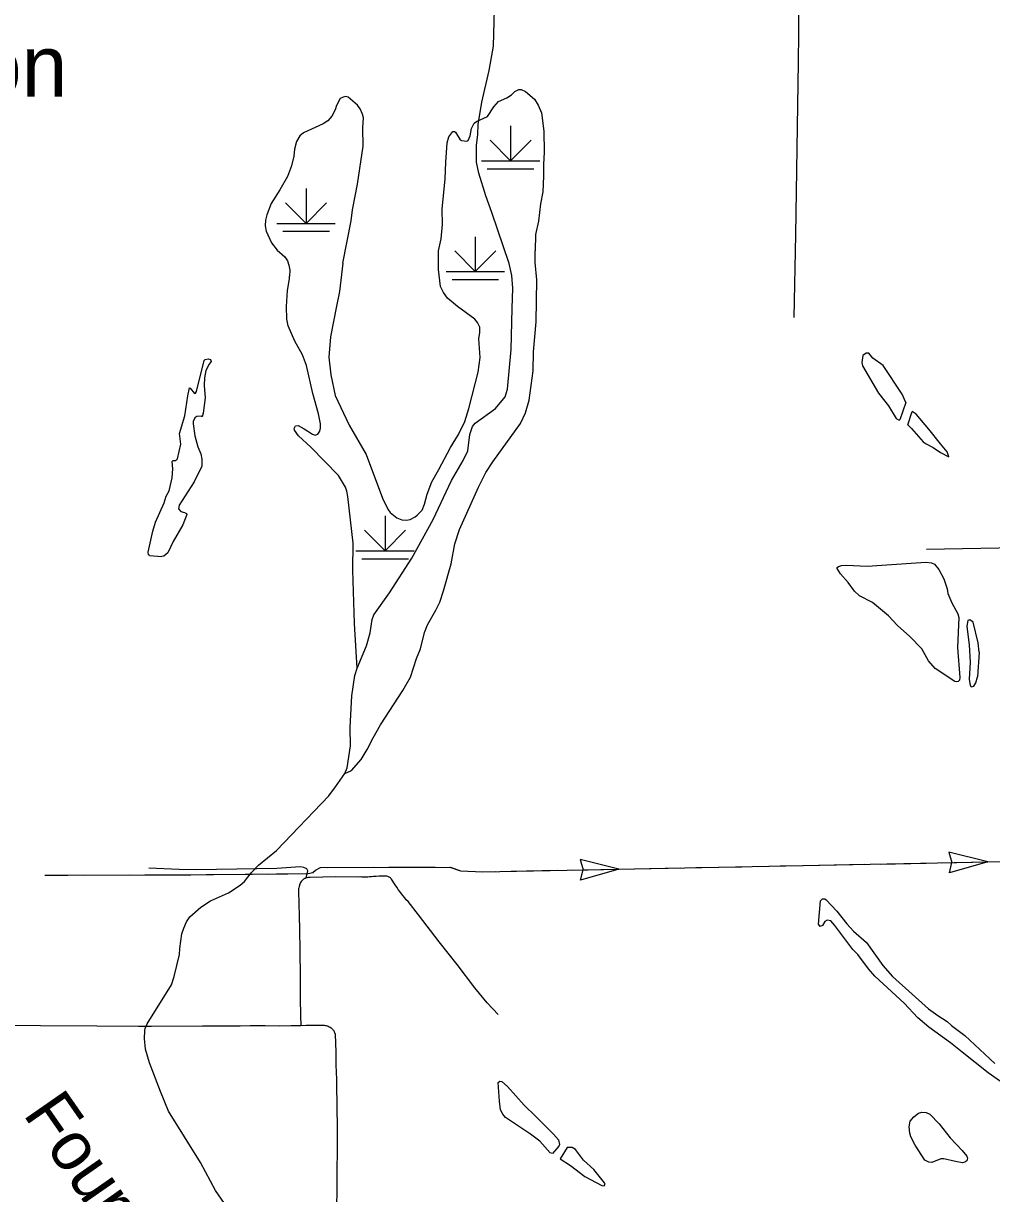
# Model space of a CAD drawing. Extents: x -19 to 366, y -4 to 359.
# Drawn here: x 157.963 to 159.537, y 186.242 to 188.145 of the extents above; entities that cross this region are included whole.
import ezdxf

# ---------------------------------------------------------------- set-up
doc = ezdxf.new("R2010")
doc.units = 0
for name, color, linetype in [('Level 24', 7, 'Continuous'), ('Level 31', 7, 'Continuous'), ('Level 32', 7, 'Continuous'), ('Level 35', 7, 'Continuous'), ('Level 43', 7, 'Continuous'), ('Level 44', 7, 'Continuous'), ('Level 45', 7, 'Continuous'), ('Level 47', 7, 'Continuous'), ('Level 60', 7, 'Continuous')]:
    doc.layers.add(name, color=color, linetype=linetype)

msp = doc.modelspace()

# ---------------------------------------------------------------- linework, layer by layer
at = {"layer": 'Level 31'}
for points in [[(157.8644, 186.5205), (157.8662, 186.5196), (157.868, 186.5188), (157.8698, 186.5181), (157.8717, 186.5176), (157.8736, 186.5171), (157.8755, 186.5168), (157.8775, 186.5166), (157.8794, 186.5165), (157.8814, 186.5166), (157.9287, 186.516), (157.9905, 186.5151), (158.0822, 186.5146), (158.15, 186.514), (158.1709, 186.5143), (158.2538, 186.5147), (158.315, 186.5149), (158.3314, 186.515), (158.3558, 186.5151), (158.3792, 186.5149), (158.3979, 186.515), (158.4137, 186.5154)], [(158.4137, 186.5154), (158.4223, 186.5156), (158.4309, 186.5157), (158.4395, 186.5157), (158.4481, 186.5157), (158.4499, 186.5158), (158.4516, 186.5157), (158.4534, 186.5154), (158.4551, 186.515), (158.4568, 186.5145), (158.4585, 186.5139), (158.4601, 186.5132), (158.4616, 186.5123), (158.4631, 186.5113), (158.4645, 186.5102), (158.4653, 186.5093), (158.4661, 186.5084), (158.4667, 186.5076), (158.4673, 186.5066), (158.4678, 186.5057), (158.4683, 186.5047), (158.4687, 186.5037), (158.4691, 186.5024), (158.4694, 186.5016), (158.4696, 186.5007), (158.4697, 186.4997), (158.4698, 186.4988), (158.4701, 186.4885), (158.4706, 186.4699), (158.4709, 186.4514), (158.4717, 186.4276), (158.4719, 186.4097), (158.4723, 186.3938), (158.4724, 186.3802), (158.4727, 186.3516), (158.4729, 186.3267), (158.4719, 186.2028)]]:
    msp.add_lwpolyline(points, dxfattribs=at)
at = {"layer": 'Level 32'}
for points in [[(158.4224, 186.7551), (158.4253, 186.7667), (158.4234, 186.7697), (158.4185, 186.7722), (158.4129, 186.7734), (158.3749, 186.7703), (158.3425, 186.7697), (158.2441, 186.7684), (158.2161, 186.769), (158.1669, 186.7709)], [(158.7349, 186.5329), (158.7166, 186.5521), (158.697, 186.5762), (158.6679, 186.6143), (158.6389, 186.6515), (158.6052, 186.6953), (158.5883, 186.7167), (158.5854, 186.7198), (158.5827, 186.7229), (158.58, 186.726), (158.5775, 186.7293), (158.5747, 186.7329), (158.5722, 186.7365), (158.5698, 186.7401), (158.5675, 186.7437), (158.5613, 186.7533), (158.5604, 186.7542), (158.5595, 186.7551), (158.5585, 186.7558), (158.5574, 186.7564), (158.5563, 186.757), (158.5551, 186.7575), (158.5539, 186.7578), (158.5527, 186.7581), (158.5515, 186.7582), (158.5502, 186.7583), (158.5457, 186.7581), (158.5412, 186.7579), (158.5366, 186.7577), (158.5321, 186.7573), (158.5289, 186.757), (158.5257, 186.7567), (158.5228, 186.7566), (158.5199, 186.7565), (158.5175, 186.7565), (158.5152, 186.7565), (158.5128, 186.7566), (158.5103, 186.7567), (158.508, 186.7566), (158.47, 186.7568), (158.429, 186.756), (158.4279, 186.7561), (158.4271, 186.756), (158.4262, 186.7559), (158.4253, 186.7558), (158.4243, 186.7556), (158.4234, 186.7554), (158.4224, 186.7551), (158.4216, 186.7548), (158.4208, 186.7544), (158.4199, 186.754), (158.4191, 186.7535), (158.4183, 186.753), (158.4175, 186.7524), (158.4167, 186.7518), (158.416, 186.7511), (158.4154, 186.7504), (158.4148, 186.7498), (158.4143, 186.7491), (158.4134, 186.7476), (158.4126, 186.746), (158.4119, 186.7444), (158.4114, 186.7427), (158.4109, 186.741), (158.4105, 186.7393), (158.4102, 186.7376), (158.4101, 186.7359), (158.4104, 186.7109), (158.4111, 186.6958), (158.4116, 186.6693), (158.4121, 186.6388), (158.4127, 186.5925), (158.413, 186.5599), (158.4134, 186.5308), (158.4137, 186.5154)]]:
    msp.add_lwpolyline(points, dxfattribs=at)
at = {"layer": 'Level 35'}
for points in [[(158.7574, 187.6813), (158.7584, 187.7141), (158.7571, 187.735), (158.7529, 187.7544), (158.7247, 187.8371), (158.7147, 187.8642), (158.7031, 187.9011), (158.6995, 187.9188), (158.6997, 187.9461), (158.7018, 187.9643), (158.7024, 187.9803), (158.7081, 188.0164), (158.72, 188.0682), (158.7269, 188.1079), (158.729, 188.1676), (158.7303, 188.1839), (158.7347, 188.1955), (158.7409, 188.2046), (158.7474, 188.2071)], [(158.1601, 186.5067), (158.1608, 186.5103), (158.1641, 186.5178), (158.2034, 186.5815), (158.2081, 186.5951), (158.2164, 186.6306), (158.2173, 186.6402), (158.2202, 186.6642), (158.2233, 186.6735), (158.228, 186.6837), (158.2335, 186.692), (158.2511, 186.7076), (158.2668, 186.7178), (158.2963, 186.7308), (158.3152, 186.7432), (158.3221, 186.7494), (158.3333, 186.7635), (158.345, 186.7758), (158.3744, 186.8), (158.4592, 186.8887), (158.4702, 186.9035), (158.4853, 186.9251), (158.4893, 186.934), (158.4947, 186.9698), (158.4939, 187), (158.4966, 187.0511), (158.5017, 187.0843), (158.5055, 187.0963), (158.5208, 187.1324), (158.5264, 187.1538), (158.5299, 187.1753), (158.5328, 187.1832), (158.5578, 187.2185), (158.5943, 187.2752), (158.6288, 187.3382), (158.6589, 187.4014), (158.6777, 187.4339), (158.6855, 187.4498), (158.6885, 187.4761), (158.6928, 187.4893), (158.6972, 187.4949), (158.7304, 187.5187), (158.746, 187.5376), (158.7497, 187.55), (158.7559, 187.6146), (158.7574, 187.6813)], [(158.1675, 187.2794), (158.1661, 187.2807), (158.1653, 187.285), (158.1729, 187.319), (158.1777, 187.3337), (158.1916, 187.3652), (158.1946, 187.3757), (158.1995, 187.3846), (158.2044, 187.4058), (158.2056, 187.4204), (158.2047, 187.4324), (158.206, 187.4341), (158.2106, 187.4338), (158.2134, 187.4367), (158.2185, 187.4604), (158.2167, 187.4778), (158.2251, 187.5067), (158.2301, 187.5389), (158.2329, 187.5519), (158.234, 187.5517), (158.2408, 187.5429), (158.2425, 187.5434), (158.2444, 187.5461), (158.2564, 187.5967), (158.2584, 187.598), (158.2629, 187.5991), (158.2671, 187.5982), (158.2681, 187.595), (158.265, 187.5904), (158.2594, 187.5804), (158.257, 187.5682), (158.2565, 187.556), (158.2581, 187.5357), (158.2548, 187.511), (158.2534, 187.5052), (158.2519, 187.5058), (158.2449, 187.5056), (158.2415, 187.5033), (158.239, 187.4971), (158.2387, 187.4933), (158.2412, 187.4738), (158.2463, 187.4559)], [(159.3976, 187.5284), (159.3916, 187.542), (159.3608, 187.5884), (159.3441, 187.6002), (159.3377, 187.6082), (159.3331, 187.6087), (159.3279, 187.6048), (159.3265, 187.5972), (159.3262, 187.5935), (159.3273, 187.5879), (159.3535, 187.5434), (159.3695, 187.5229), (159.3821, 187.5021), (159.3859, 187.5003), (159.3878, 187.5001)], [(159.3976, 187.5284), (159.3878, 187.5001)], [(159.4012, 187.4919), (159.407, 187.4861), (159.4259, 187.4645), (159.4307, 187.461), (159.4422, 187.455), (159.454, 187.4467), (159.4674, 187.4401), (159.4647, 187.4482), (159.4542, 187.4613), (159.4351, 187.4848), (159.4147, 187.5094), (159.4081, 187.5137)], [(159.4012, 187.4919), (159.4081, 187.5137)], [(158.2463, 187.4559), (158.2513, 187.4448), (158.253, 187.4363), (158.2527, 187.4247), (158.2405, 187.399), (158.216, 187.3612), (158.2151, 187.3551), (158.2186, 187.3512), (158.2246, 187.3492), (158.2278, 187.3478), (158.2284, 187.3459), (158.2218, 187.3294), (158.2062, 187.3021), (158.1975, 187.284), (158.1912, 187.2786), (158.188, 187.2776)], [(158.1675, 187.2794), (158.188, 187.2776)], [(159.4302, 187.2687), (159.4395, 187.2674), (159.4441, 187.2653), (159.4516, 187.2569), (159.4594, 187.2415), (159.4649, 187.2251), (159.4663, 187.2177), (159.4725, 187.2024), (159.4822, 187.1844), (159.4839, 187.1784), (159.4817, 187.1299), (159.4856, 187.081), (159.4848, 187.077), (159.4829, 187.0748), (159.4803, 187.074), (159.4772, 187.0745), (159.4453, 187.0959), (159.4348, 187.108), (159.4239, 187.1279), (159.404, 187.1479), (159.3844, 187.1659), (159.3697, 187.1816), (159.3433, 187.2032), (159.3224, 187.2141), (159.3144, 187.2216), (159.3041, 187.2354), (159.2913, 187.2497), (159.2861, 187.2582), (159.2861, 187.2601), (159.2881, 187.2616), (159.2929, 187.2631), (159.3014, 187.264), (159.3346, 187.2623)], [(159.3346, 187.2623), (159.4302, 187.2687)], [(159.5171, 187.1225), (159.5153, 187.1373), (159.507, 187.1709), (159.5018, 187.1748), (159.4984, 187.1736), (159.4969, 187.1648), (159.4992, 187.1468), (159.5009, 187.1341), (159.5021, 187.106), (159.501, 187.0783), (159.5024, 187.0679), (159.5041, 187.066), (159.5081, 187.0672), (159.5118, 187.0724), (159.5142, 187.0824)], [(159.5171, 187.1225), (159.5142, 187.0824)], [(159.3116, 186.6388), (159.2821, 186.6778), (159.2755, 186.6853), (159.2696, 186.6865), (159.2662, 186.6845), (159.2622, 186.6778), (159.2582, 186.676), (159.2555, 186.6801), (159.2592, 186.7178), (159.2624, 186.7213), (159.2662, 186.7212), (159.2681, 186.7197), (159.2856, 186.7009), (159.3017, 186.6804), (159.3126, 186.6686), (159.3335, 186.6503), (159.3605, 186.6129), (159.3762, 186.595), (159.4344, 186.5421)], [(159.5703, 186.4114), (159.5316, 186.4383), (159.4892, 186.4717), (159.4705, 186.4873), (159.4349, 186.5127), (159.4171, 186.5279), (159.3948, 186.5515), (159.3472, 186.5957), (159.3369, 186.6074), (159.3195, 186.6304), (159.3116, 186.6388)], [(159.4344, 186.5421), (159.4496, 186.5313), (159.465, 186.5219), (159.472, 186.5152), (159.4937, 186.4992), (159.5423, 186.4535)], [(158.3041, 186.2044), (158.2751, 186.2469), (158.2505, 186.2927), (158.1986, 186.3761), (158.1854, 186.4077), (158.1679, 186.4546), (158.1614, 186.4765), (158.1597, 186.4941), (158.1601, 186.5067)], [(158.8249, 186.3385), (158.8327, 186.3291), (158.8345, 186.3218), (158.8333, 186.3189), (158.8229, 186.3073), (158.8195, 186.3079), (158.8024, 186.3271), (158.7875, 186.3386), (158.7468, 186.3656), (158.7421, 186.3708), (158.7387, 186.378), (158.7371, 186.3924), (158.7349, 186.4223), (158.7373, 186.4249), (158.7407, 186.4244), (158.7502, 186.416), (158.7768, 186.3856), (158.7958, 186.3671)], [(158.7958, 186.3671), (158.8249, 186.3385)], [(159.4895, 186.3122), (159.4971, 186.3025), (159.4981, 186.2993), (159.4968, 186.2953), (159.4939, 186.2929), (159.4899, 186.2919), (159.4785, 186.2941), (159.4596, 186.2986), (159.4545, 186.2983), (159.4398, 186.2927), (159.4353, 186.2928), (159.4286, 186.2964), (159.4131, 186.3208), (159.4061, 186.3341), (159.4043, 186.3402), (159.4031, 186.3502), (159.405, 186.3599), (159.4107, 186.3667), (159.4186, 186.3726), (159.4235, 186.3742), (159.4307, 186.374), (159.4368, 186.3711), (159.4517, 186.3554), (159.4697, 186.3327)], [(159.4697, 186.3327), (159.4895, 186.3122)], [(158.8354, 186.2982), (158.8525, 186.2878), (158.8759, 186.2695), (158.9035, 186.2549), (158.9073, 186.2546), (158.9087, 186.2573), (158.9079, 186.2594), (158.8904, 186.2812), (158.8734, 186.2964), (158.8603, 186.3138), (158.8553, 186.3169), (158.8521, 186.3166), (158.8468, 186.3169)], [(158.8468, 186.3169), (158.8354, 186.2982)]]:
    msp.add_lwpolyline(points, dxfattribs=at)
at = {"layer": 'Level 43'}
for p, q in [((158.9311, 186.7695), (158.868, 186.7851)), ((158.868, 186.7851), (158.8728, 186.7685)), ((159.531, 186.7812), (159.4679, 186.7968)), ((159.4679, 186.7968), (159.4727, 186.7802)), ((159.531, 186.7812), (159.4685, 186.7632)), ((159.4685, 186.7632), (159.4727, 186.78)), ((158.9311, 186.7695), (158.8686, 186.7515)), ((158.8686, 186.7515), (158.8728, 186.7683))]:
    msp.add_line(p, q, dxfattribs=at)
for points in [[(159.4316, 187.29), (159.7253, 187.295)], [(157.9974, 186.7596), (158.2202, 186.7602), (158.4259, 186.7622), (158.4333, 186.7641), (158.4378, 186.7678), (158.4456, 186.7721), (158.6564, 186.7729), (158.6734, 186.7669), (158.7098, 186.7652), (159.7232, 186.785)], [(159.356, 186.7778), (159.431, 186.7793)], [(159.456, 186.7797), (159.531, 186.7812)], [(157.9974, 186.7596), (158.0349, 186.7597)], [(158.0599, 186.7598), (158.1349, 186.76)], [(158.1599, 186.76), (158.2202, 186.7602), (158.2349, 186.7603)], [(158.2599, 186.7606), (158.3349, 186.7613)], [(158.3599, 186.7615), (158.4259, 186.7622), (158.4333, 186.7641), (158.4344, 186.7649)], [(158.4572, 186.7722), (158.5322, 186.7725)], [(158.5572, 186.7726), (158.5947, 186.7727)], [(158.5947, 186.7727), (158.6322, 186.7728)], [(158.6572, 186.7727), (158.6734, 186.7669), (158.7098, 186.7652), (158.7311, 186.7656)], [(158.7561, 186.7661), (158.8311, 186.7676)], [(158.8561, 186.768), (158.9311, 186.7695)], [(158.9561, 186.77), (159.0311, 186.7715)], [(159.0561, 186.7719), (159.131, 186.7734)], [(159.156, 186.7739), (159.1935, 186.7746)], [(159.1935, 186.7746), (159.231, 186.7754)], [(159.256, 186.7758), (159.331, 186.7773)]]:
    msp.add_lwpolyline(points, dxfattribs=at)
at = {"layer": 'Level 44'}
for p, q in [((158.7549, 187.978), (158.7549, 187.9212)), ((158.7549, 187.9212), (158.7215, 187.9547)), ((158.7549, 187.9212), (158.7884, 187.9547)), ((158.7076, 187.9212), (158.8023, 187.9212)), ((158.7171, 187.9083), (158.7928, 187.9083)), ((158.4223, 187.8763), (158.4223, 187.8195)), ((158.4223, 187.8195), (158.3888, 187.853)), ((158.4223, 187.8195), (158.4558, 187.853)), ((158.375, 187.8195), (158.4697, 187.8195)), ((158.3844, 187.8066), (158.4602, 187.8066)), ((158.6976, 187.7979), (158.6976, 187.7411)), ((158.6976, 187.7411), (158.6641, 187.7746)), ((158.6976, 187.7411), (158.7311, 187.7746)), ((158.6502, 187.7411), (158.7449, 187.7411)), ((158.6597, 187.7282), (158.7355, 187.7282)), ((158.5508, 187.3437), (158.5508, 187.2869)), ((158.5508, 187.2869), (158.5173, 187.3204)), ((158.5508, 187.2869), (158.5843, 187.3204)), ((158.5035, 187.2869), (158.5982, 187.2869)), ((158.5129, 187.274), (158.5887, 187.274))]:
    msp.add_line(p, q, dxfattribs=at)
at = {"layer": 'Level 45'}
msp.add_lwpolyline([(159.223, 188.1581), (159.2233, 188.1534), (159.223, 188.1282), (159.2228, 188.0815), (159.2185, 187.8007), (159.2157, 187.6667)], dxfattribs=at)
at = {"layer": 'Level 47'}
for points in [[(158.6379, 187.7751), (158.6419, 187.7944), (158.644, 187.8177), (158.6437, 187.8426), (158.6486, 187.892), (158.6499, 187.9188), (158.6516, 187.9503), (158.6545, 187.9604), (158.6609, 187.9687), (158.6636, 187.9691), (158.6655, 187.9678), (158.673, 187.9556), (158.6753, 187.9541), (158.6836, 187.953), (158.6861, 187.9543), (158.6891, 187.9621), (158.6916, 187.9738), (158.6958, 187.9822), (158.6994, 187.9852), (158.7172, 187.9932), (158.7278, 188.009), (158.7354, 188.0175), (158.7486, 188.0238), (158.7562, 188.0287), (158.7621, 188.0338), (158.7683, 188.0371), (158.7723, 188.0373), (158.7793, 188.0338), (158.7937, 188.0217), (158.7996, 188.0118), (158.8052, 187.9994), (158.8088, 187.9694), (158.8098, 187.9354), (158.8083, 187.9151), (158.8086, 187.8963), (158.8073, 187.8708), (158.8037, 187.8513), (158.8001, 187.8232), (158.7953, 187.8015), (158.795, 187.775)], [(158.4823, 187.755), (158.4957, 187.8235), (158.498, 187.8413), (158.5058, 187.8835), (158.5151, 187.9452), (158.5147, 187.9751), (158.5155, 187.991), (158.5141, 187.9969), (158.5104, 188.0057), (158.506, 188.0115), (158.491, 188.0245), (158.4867, 188.0256), (158.4825, 188.025), (158.4778, 188.0228), (158.4721, 188.011), (158.4698, 188.004), (158.4643, 187.9937), (158.4577, 187.9861), (158.4499, 187.9812), (158.4183, 187.9667), (158.4122, 187.9616), (158.4067, 187.9525), (158.4033, 187.9404), (158.4024, 187.929), (158.3986, 187.9132), (158.392, 187.8957), (158.3795, 187.8743), (158.3654, 187.8518), (158.3586, 187.8332), (158.3565, 187.8245), (158.356, 187.8154), (158.3575, 187.807), (158.366, 187.7878), (158.3754, 187.7759), (158.3876, 187.7652), (158.3919, 187.7586), (158.3944, 187.7515), (158.3957, 187.7434), (158.3956, 187.7339)], [(158.4823, 187.755), (158.4767, 187.7089), (158.4714, 187.6823), (158.462, 187.6348), (158.4591, 187.6021), (158.4625, 187.5731), (158.4697, 187.5395), (158.4926, 187.4912), (158.5199, 187.4437), (158.5469, 187.3727), (158.5554, 187.3548), (158.5591, 187.3496), (158.5701, 187.3405), (158.5782, 187.3375), (158.5856, 187.3369), (158.5916, 187.3382), (158.5999, 187.3421), (158.6032, 187.3449), (158.6112, 187.3532), (158.6151, 187.3628), (158.6193, 187.379), (158.6267, 187.3993), (158.638, 187.4193), (158.6575, 187.4553), (158.6703, 187.4763), (158.6807, 187.4976), (158.6872, 187.5183), (158.7021, 187.5775), (158.7053, 187.6013), (158.7035, 187.6316), (158.7048, 187.6419), (158.7048, 187.6505), (158.7011, 187.6582), (158.6968, 187.6636), (158.6688, 187.6843), (158.6526, 187.6981), (158.6456, 187.7071), (158.6409, 187.7167), (158.6376, 187.7445), (158.6379, 187.7751)], [(158.4853, 186.9251), (158.4962, 186.9299), (158.5117, 186.9479), (158.5216, 186.9641), (158.5312, 186.9829), (158.5435, 187.0039), (158.5796, 187.0602), (158.5924, 187.0817), (158.6022, 187.112), (158.6087, 187.1277), (158.6149, 187.1542), (158.6196, 187.1669), (158.6333, 187.1904), (158.64, 187.2036), (158.6461, 187.2222), (158.6582, 187.2657), (158.6645, 187.2984), (158.6718, 187.3219), (158.7025, 187.3906), (158.7149, 187.4142), (158.7261, 187.4317), (158.7713, 187.4941), (158.7793, 187.5116), (158.7853, 187.5318), (158.7915, 187.5795), (158.7923, 187.6108), (158.7964, 187.6595), (158.7979, 187.7278), (158.7947, 187.756), (158.795, 187.775)], [(158.5055, 187.0963), (158.501, 187.169), (158.4986, 187.2554), (158.499, 187.2994), (158.4905, 187.3752), (158.4888, 187.3841), (158.4864, 187.3907), (158.475, 187.4093), (158.43, 187.4558), (158.4099, 187.4739), (158.4036, 187.4831), (158.4028, 187.4861), (158.405, 187.4902), (158.4097, 187.491), (158.4195, 187.4857), (158.4328, 187.4765), (158.4374, 187.4753), (158.4413, 187.4765), (158.4448, 187.4815), (158.4458, 187.4863), (158.4457, 187.4933), (158.4427, 187.51), (158.4336, 187.543), (158.423, 187.5882), (158.4165, 187.6055), (158.4039, 187.6282), (158.393, 187.6527), (158.391, 187.664), (158.3906, 187.6844), (158.3923, 187.7106), (158.3955, 187.7291), (158.3956, 187.7339)]]:
    msp.add_lwpolyline(points, dxfattribs=at)
at = {"layer": 'Level 60'}
for points in [[(168.7902, 2.2442), (168.5607, 10.8615), (168.3304, 19.479), (168.0993, 28.0965), (167.8673, 36.7142), (167.6346, 45.3321), (167.4011, 53.95), (167.1668, 62.5681), (166.9316, 71.1863), (166.6957, 79.8047), (166.459, 88.4232), (166.2215, 97.0418), (165.9832, 105.6605), (165.7441, 114.2794), (165.5043, 122.8984), (165.2636, 131.5176), (165.0221, 140.1368), (164.7799, 148.7563), (164.5369, 157.3758), (164.2931, 165.9955), (164.0485, 174.6153), (163.8031, 183.2352), (163.5569, 191.8553), (163.31, 200.4755), (163.0623, 209.0959), (162.8138, 217.7164), (162.5645, 226.337), (162.3145, 234.9577), (162.0637, 243.5786), (161.8121, 252.1997), (161.5597, 260.8208), (161.3066, 269.4421), (161.0527, 278.0636), (160.798, 286.6851), (160.5426, 295.3068), (160.2864, 303.9287), (160.0294, 312.5507), (159.7717, 321.1728), (159.5132, 329.7951), (159.2539, 338.4175), (158.9939, 347.04)], [(0, 180.8999), (7.1228, 180.9044), (14.2457, 180.9176), (21.3685, 180.9397), (28.4912, 180.9706), (35.614, 181.0103), (42.7366, 181.0589), (49.8592, 181.1163), (56.9818, 181.1825), (64.1042, 181.2575), (71.2266, 181.3414), (78.3488, 181.4341), (85.4709, 181.5357), (92.5929, 181.646), (99.7147, 181.7652), (106.8364, 181.8933), (113.9579, 182.0301), (121.0793, 182.1758), (128.2005, 182.3303), (135.3214, 182.4936), (142.4422, 182.6658), (149.5627, 182.8468), (156.683, 183.0366), (163.8031, 183.2352), (170.9229, 183.4427), (178.0425, 183.659), (185.1617, 183.8841), (192.2807, 184.1181), (199.3994, 184.3608), (206.5178, 184.6124), (213.6359, 184.8728), (220.7537, 185.1421), (227.8711, 185.4201), (234.9881, 185.707), (242.1048, 186.0027), (249.2212, 186.3073), (256.3371, 186.6206), (263.4526, 186.9428), (270.5678, 187.2738), (277.6825, 187.6136), (284.7968, 187.9622), (291.9107, 188.3197), (299.0241, 188.6859), (306.1371, 189.061), (313.2495, 189.4449), (320.3615, 189.8377), (327.4731, 190.2392), (334.5841, 190.6495), (341.6946, 191.0687)], [(161.4532, 2.0533), (161.2336, 10.6702), (161.0133, 19.2873), (160.7922, 27.9044), (160.5704, 36.5217), (160.3478, 45.1392), (160.1245, 53.7568), (159.9003, 62.3745), (159.6754, 70.9923), (159.4498, 79.6103), (159.2234, 88.2284), (158.9962, 96.8466), (158.7683, 105.465), (158.5396, 114.0835), (158.3102, 122.7022), (158.08, 131.321), (157.849, 139.9399), (157.6173, 148.559), (157.3849, 157.1782), (157.1517, 165.7975), (156.9177, 174.417), (156.683, 183.0366), (156.511, 189.3363)]]:
    msp.add_spline(points, degree=3, dxfattribs=at)

# ---------------------------------------------------------------- texts
at = {"layer": 'Level 24'}
msp.add_text('Station', height=0.1, dxfattribs=at).set_placement((157.6178, 188.0256))
at = {"layer": 'Level 35'}
msp.add_text('Fourche', height=0.08, rotation=304.7954, dxfattribs=at).set_placement((157.9608, 186.3713))

doc.saveas('drawing.dxf')
